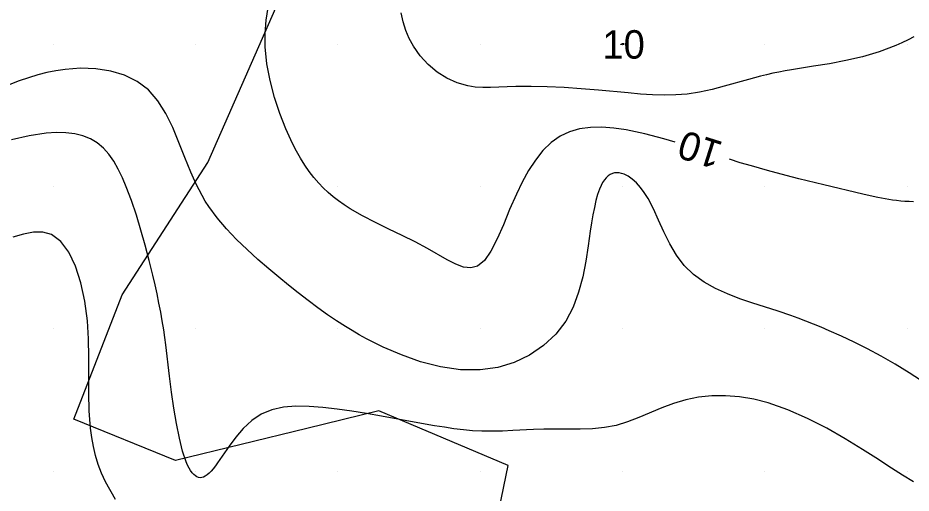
# Model space of a CAD drawing. Extents: x 2602990 to 2605851, y 618069 to 619180.
# Drawn here: x 2603217.5 to 2603280.3, y 618228.5 to 618261.9 of the extents above; entities that cross this region are included whole.
import ezdxf

# ---------------------------------------------------------------- set-up
doc = ezdxf.new("R2010")
doc.units = 0
for name, color, linetype in [('DTM Contours Major', 7, 'Continuous'), ('DTM Contours Major Text', 7, 'Continuous'), ('DTM Contours Minor', 7, 'Continuous'), ('DTM Contours Minor Text', 7, 'Continuous'), ('Exist DTM QL2 LIDAR Elevation Point', 7, 'Continuous'), ('PH Exist DTM Obscure Area', 7, 'Continuous')]:
    doc.layers.add(name, color=color, linetype=linetype)

msp = doc.modelspace()

# ---------------------------------------------------------------- linework, layer by layer
at = {"layer": 'DTM Contours Major'}
msp.add_lwpolyline([(2603259.883, 618260), (2603259.884, 618260.011), (2603259.896, 618260.022), (2603259.943, 618260.043), (2603260, 618260.055), (2603260.058, 618260.053), (2603260.083, 618260.043), (2603260.093, 618260.03), (2603260.088, 618260.012), (2603260.065, 618259.995), (2603260, 618259.981), (2603259.926, 618259.983), (2603259.889, 618259.993), (2603259.883, 618260)], dxfattribs=at)
at = {"layer": 'DTM Contours Minor'}
for points in [[(2603263.701, 618253.135), (2603262.904, 618253.373), (2603261.559, 618253.725), (2603260.259, 618253.994), (2603259.379, 618254.118), (2603258.537, 618254.177), (2603257.737, 618254.159), (2603256.983, 618254.055), (2603256.277, 618253.855), (2603255.623, 618253.549), (2603254.984, 618253.098), (2603254.403, 618252.532), (2603253.873, 618251.869), (2603253.389, 618251.127), (2603252.946, 618250.323), (2603252.536, 618249.475), (2603252.066, 618248.391), (2603251.624, 618247.325), (2603251.192, 618246.335), (2603250.755, 618245.479), (2603250.295, 618244.817), (2603249.797, 618244.405), (2603249.336, 618244.285), (2603248.831, 618244.347), (2603248.279, 618244.553), (2603247.674, 618244.866), (2603246.292, 618245.661), (2603245.43, 618246.115), (2603244.517, 618246.567), (2603243.578, 618247.021), (2603242.64, 618247.484), (2603241.73, 618247.96), (2603240.873, 618248.454), (2603240.453, 618248.724), (2603240.054, 618249.002), (2603239.675, 618249.291), (2603239.316, 618249.592), (2603238.976, 618249.908), (2603238.654, 618250.241), (2603238.307, 618250.642), (2603237.981, 618251.068), (2603237.671, 618251.52), (2603237.376, 618252), (2603237.092, 618252.507), (2603236.818, 618253.044), (2603236.354, 618254.055), (2603235.927, 618255.14), (2603235.551, 618256.279), (2603235.244, 618257.453), (2603235.022, 618258.641), (2603234.902, 618259.825), (2603234.889, 618260.772), (2603234.955, 618261.697), (2603235.101, 618262.592)], [(2603280.465, 618260.534), (2603280.044, 618260.313), (2603279.619, 618260.108), (2603279.193, 618259.918), (2603278.024, 618259.479), (2603276.848, 618259.134), (2603275.678, 618258.863), (2603274.526, 618258.646), (2603273.405, 618258.463), (2603271.869, 618258.217), (2603271.42, 618258.139), (2603270.978, 618258.056), (2603270.542, 618257.968), (2603270.109, 618257.873), (2603269.679, 618257.77), (2603268.837, 618257.544), (2603267.142, 618257.055), (2603266.283, 618256.829), (2603265.411, 618256.64), (2603264.523, 618256.507), (2603263.73, 618256.448), (2603262.921, 618256.435), (2603262.095, 618256.461), (2603261.25, 618256.514), (2603260.387, 618256.586), (2603258.307, 618256.776), (2603257.095, 618256.876), (2603255.888, 618256.96), (2603254.706, 618257.021), (2603253.57, 618257.052), (2603252.501, 618257.045), (2603251.884, 618257.021), (2603251.296, 618256.992), (2603250.732, 618256.971), (2603250.186, 618256.971), (2603249.655, 618257.003), (2603249.134, 618257.081), (2603248.385, 618257.294), (2603247.662, 618257.622), (2603246.978, 618258.053), (2603246.348, 618258.579), (2603245.786, 618259.19), (2603245.307, 618259.876), (2603245.019, 618260.414), (2603244.779, 618260.984), (2603244.587, 618261.584), (2603244.441, 618262.212)], [(2603281.383, 618236.104), (2603280.127, 618236.922), (2603279.133, 618237.528), (2603278.156, 618238.087), (2603277.201, 618238.599), (2603276.273, 618239.068), (2603275.376, 618239.494), (2603274.516, 618239.88), (2603273.952, 618240.121), (2603273.403, 618240.346), (2603272.867, 618240.557), (2603272.34, 618240.755), (2603271.818, 618240.942), (2603270.936, 618241.24), (2603269.086, 618241.835), (2603268.231, 618242.128), (2603267.37, 618242.459), (2603266.527, 618242.844), (2603265.724, 618243.296), (2603264.984, 618243.83), (2603264.329, 618244.46), (2603263.778, 618245.185), (2603263.31, 618245.983), (2603262.901, 618246.817), (2603262.527, 618247.649), (2603262.164, 618248.444), (2603261.789, 618249.165), (2603261.524, 618249.584), (2603261.248, 618249.953), (2603260.964, 618250.269), (2603260.677, 618250.53), (2603260.389, 618250.734), (2603260.106, 618250.878), (2603259.932, 618250.937), (2603259.762, 618250.972), (2603259.597, 618250.982), (2603259.437, 618250.966), (2603259.284, 618250.925), (2603259.137, 618250.858), (2603258.989, 618250.758), (2603258.85, 618250.629), (2603258.72, 618250.471), (2603258.598, 618250.286), (2603258.485, 618250.073), (2603258.38, 618249.835), (2603258.245, 618249.451), (2603258.124, 618249.019), (2603258.015, 618248.541), (2603257.915, 618248.022), (2603257.821, 618247.464), (2603257.732, 618246.871), (2603257.586, 618245.847), (2603257.418, 618244.771), (2603257.202, 618243.673), (2603256.911, 618242.584), (2603256.52, 618241.534), (2603256.003, 618240.556), (2603255.299, 618239.629), (2603254.447, 618238.828), (2603253.47, 618238.164), (2603252.389, 618237.65), (2603251.227, 618237.299), (2603250.006, 618237.122), (2603248.612, 618237.135), (2603247.204, 618237.34), (2603245.81, 618237.697), (2603244.459, 618238.171), (2603243.183, 618238.722), (2603242.01, 618239.314), (2603241.497, 618239.598), (2603241.009, 618239.883), (2603240.543, 618240.17), (2603239.903, 618240.582), (2603239.282, 618241.004), (2603238.593, 618241.495), (2603237.906, 618242.005), (2603237.222, 618242.535), (2603236.537, 618243.082), (2603235.849, 618243.647), (2603235.158, 618244.228), (2603234.387, 618244.892), (2603233.623, 618245.578), (2603232.881, 618246.29), (2603232.176, 618247.031), (2603231.521, 618247.805), (2603230.931, 618248.614), (2603230.69, 618248.992), (2603230.463, 618249.378), (2603230.25, 618249.773), (2603230.047, 618250.177), (2603229.854, 618250.591), (2603229.67, 618251.014), (2603229.252, 618252.054), (2603228.841, 618253.114), (2603228.409, 618254.156), (2603227.927, 618255.143), (2603227.368, 618256.036), (2603226.701, 618256.798), (2603225.917, 618257.393), (2603225.024, 618257.833), (2603224.047, 618258.127), (2603223.009, 618258.287), (2603221.935, 618258.322), (2603220.847, 618258.244), (2603220.204, 618258.148), (2603219.563, 618258.018), (2603218.921, 618257.855), (2603218.276, 618257.661), (2603217.625, 618257.439), (2603216.966, 618257.191)], [(2603280.428, 618229.258), (2603279.657, 618229.731), (2603278.638, 618230.384), (2603277.969, 618230.819), (2603276.852, 618231.533), (2603275.632, 618232.28), (2603274.335, 618233.02), (2603272.986, 618233.714), (2603271.609, 618234.322), (2603270.23, 618234.805), (2603269.209, 618235.064), (2603268.204, 618235.232), (2603267.221, 618235.31), (2603266.263, 618235.301), (2603265.336, 618235.204), (2603264.442, 618235.022), (2603263.582, 618234.761), (2603262.753, 618234.446), (2603261.147, 618233.769), (2603260.354, 618233.465), (2603259.554, 618233.225), (2603258.72, 618233.066), (2603257.875, 618232.981), (2603257.023, 618232.951), (2603256.167, 618232.952), (2603255.312, 618232.963), (2603254.461, 618232.963), (2603253.732, 618232.94), (2603252.285, 618232.86), (2603251.563, 618232.824), (2603250.839, 618232.805), (2603250.111, 618232.812), (2603249.467, 618232.847), (2603248.815, 618232.907), (2603248.154, 618232.988), (2603247.48, 618233.087), (2603246.789, 618233.201), (2603245.099, 618233.502), (2603243.057, 618233.871), (2603242.017, 618234.049), (2603240.977, 618234.215), (2603239.946, 618234.363), (2603238.949, 618234.482), (2603237.982, 618234.557), (2603237.055, 618234.567), (2603236.178, 618234.492), (2603235.363, 618234.312), (2603234.619, 618234.006), (2603233.953, 618233.562), (2603233.36, 618233.013), (2603232.833, 618232.398), (2603232.363, 618231.76), (2603231.554, 618230.58), (2603231.399, 618230.369), (2603231.249, 618230.177), (2603231.103, 618230.008), (2603230.961, 618229.863), (2603230.822, 618229.743), (2603230.686, 618229.65), (2603230.565, 618229.591), (2603230.446, 618229.557), (2603230.329, 618229.547), (2603230.214, 618229.562), (2603230.101, 618229.602), (2603229.991, 618229.667), (2603229.876, 618229.765), (2603229.765, 618229.89), (2603229.657, 618230.043), (2603229.552, 618230.224), (2603229.45, 618230.431), (2603229.351, 618230.664), (2603229.1, 618231.422), (2603228.872, 618232.331), (2603228.668, 618233.35), (2603228.485, 618234.441), (2603228.322, 618235.564), (2603228.177, 618236.681), (2603227.912, 618238.875), (2603227.842, 618239.404), (2603227.767, 618239.929), (2603227.667, 618240.56), (2603227.557, 618241.191), (2603227.436, 618241.823), (2603227.305, 618242.462), (2603227.163, 618243.109), (2603227.01, 618243.77), (2603226.754, 618244.817), (2603226.474, 618245.885), (2603226.171, 618246.953), (2603225.847, 618248.004), (2603225.503, 618249.02), (2603225.141, 618249.981), (2603224.868, 618250.631), (2603224.578, 618251.236), (2603224.265, 618251.79), (2603223.92, 618252.286), (2603223.536, 618252.718), (2603223.106, 618253.078), (2603222.627, 618253.361), (2603222.098, 618253.571), (2603221.521, 618253.712), (2603220.897, 618253.787), (2603220.23, 618253.801), (2603219.522, 618253.757), (2603218.331, 618253.58), (2603217.078, 618253.293)], [(2603280.421, 618248.942), (2603280.122, 618248.951), (2603279.826, 618248.968), (2603279.532, 618248.992), (2603279.239, 618249.023), (2603278.947, 618249.061), (2603278.434, 618249.141), (2603277.918, 618249.237), (2603277.397, 618249.346), (2603276.867, 618249.466), (2603274.131, 618250.127), (2603272.385, 618250.56), (2603271.48, 618250.792), (2603270.185, 618251.136), (2603269.049, 618251.454), (2603268.264, 618251.687), (2603267.513, 618251.924)], [(2603224.393, 618228.009), (2603223.675, 618229.26), (2603223.4, 618229.869), (2603223.17, 618230.482), (2603222.98, 618231.103), (2603222.828, 618231.733), (2603222.711, 618232.374), (2603222.624, 618233.03), (2603222.534, 618234.234), (2603222.504, 618235.477), (2603222.507, 618238.025), (2603222.484, 618239.306), (2603222.407, 618240.574), (2603222.229, 618241.948), (2603221.951, 618243.242), (2603221.575, 618244.407), (2603221.104, 618245.395), (2603220.539, 618246.156), (2603219.884, 618246.643), (2603219.284, 618246.814), (2603218.63, 618246.811), (2603217.926, 618246.673), (2603217.178, 618246.443)]]:
    msp.add_lwpolyline(points, dxfattribs=at)
at = {"layer": 'Exist DTM QL2 LIDAR Elevation Point'}
for p, q in [((2603220, 618260), (2603220, 618260)), ((2603230, 618260), (2603230, 618260)), ((2603240, 618260), (2603240, 618260)), ((2603250, 618260), (2603250, 618260)), ((2603260, 618260), (2603260, 618260)), ((2603270, 618260), (2603270, 618260)), ((2603280, 618260), (2603280, 618260)), ((2603220, 618250), (2603220, 618250)), ((2603230, 618250), (2603230, 618250)), ((2603240, 618250), (2603240, 618250)), ((2603250, 618250), (2603250, 618250)), ((2603260, 618250), (2603260, 618250)), ((2603270, 618250), (2603270, 618250)), ((2603280, 618250), (2603280, 618250)), ((2603220, 618240), (2603220, 618240)), ((2603230, 618240), (2603230, 618240)), ((2603240, 618240), (2603240, 618240)), ((2603250, 618240), (2603250, 618240)), ((2603260, 618240), (2603260, 618240)), ((2603270, 618240), (2603270, 618240)), ((2603280, 618240), (2603280, 618240)), ((2603220, 618230), (2603220, 618230)), ((2603230, 618230), (2603230, 618230)), ((2603240, 618230), (2603240, 618230)), ((2603250, 618230), (2603250, 618230)), ((2603260, 618230), (2603260, 618230)), ((2603270, 618230), (2603270, 618230)), ((2603280, 618230), (2603280, 618230))]:
    msp.add_line(p, q, dxfattribs=at)
at = {"layer": 'PH Exist DTM Obscure Area'}
msp.add_lwpolyline([(2603214.095, 618205.908), (2603236.88, 618213.413), (2603242.897, 618213.478), (2603249.693, 618219.367), (2603251.965, 618230.407), (2603242.886, 618234.25), (2603237.813, 618233.008), (2603228.59, 618230.749), (2603221.465, 618233.662), (2603224.846, 618242.398), (2603230.879, 618251.696), (2603237.516, 618266.865), (2603238.005, 618272.966), (2603243.908, 618279.156), (2603247.154, 618283.746), (2603250.298, 618290.986), (2603258.623, 618297.971), (2603270.971, 618303.439), (2603273.862, 618305.958), (2603281.14, 618310.76)], dxfattribs=at)

# ---------------------------------------------------------------- texts
at = {"layer": 'DTM Contours Major Text'}
msp.add_text('10', height=2, dxfattribs=at).set_placement((2603258.584, 618259))
at = {"layer": 'DTM Contours Minor Text'}
msp.add_text('10', height=2, rotation=162.37759, dxfattribs=at).set_placement((2603267.151, 618253.098))

doc.saveas('drawing.dxf')
